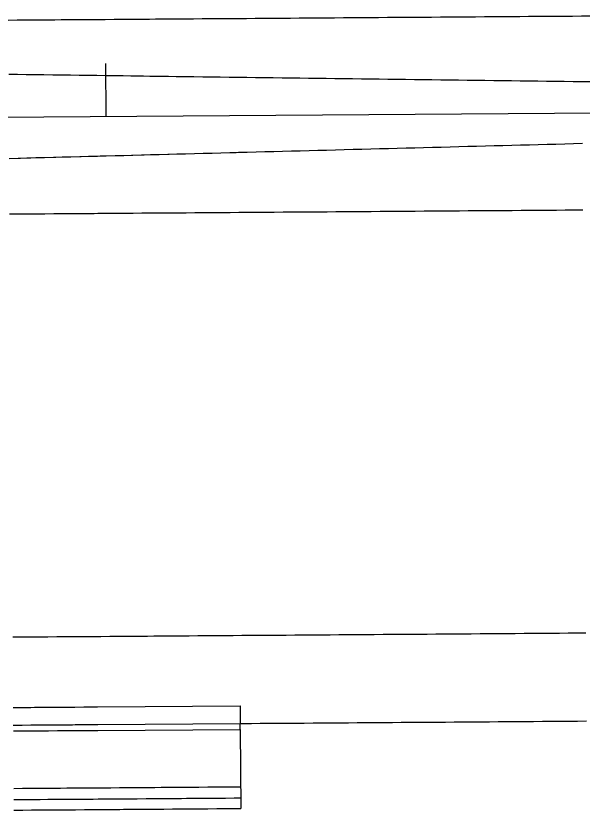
# Model space of a CAD drawing. Extents: x 2145147 to 2158018, y 137519 to 148068.
# Drawn here: x 2154093.7 to 2154157.9, y 142844.3 to 142934.4 of the extents above; entities that cross this region are included whole.
import ezdxf

# ---------------------------------------------------------------- set-up
doc = ezdxf.new("R2010")
doc.units = 0
doc.layers.add('EX_Align_1', color=7, linetype='Continuous')
doc.layers.add('PR_Phasing_Pavement_1', color=7, linetype='Continuous')

msp = doc.modelspace()

# ---------------------------------------------------------------- linework, layer by layer
at = {"layer": 'EX_Align_1'}
msp.add_line((2154003.869, 142922.323), (2154311.85, 142924.526), dxfattribs=at)
msp.add_lwpolyline([(2154103.823, 142929.038), (2154103.866, 142923.039)], dxfattribs=at)
at = {"layer": 'PR_Phasing_Pavement_1'}
msp.add_line((2154119.091, 142853.477), (2154119.156, 142844.499), dxfattribs=at)
for points in [[(2154092.792, 142933.961), (2154093.792, 142933.968), (2154094.792, 142933.975), (2154095.221, 142933.978), (2154095.792, 142933.982), (2154096.649, 142933.989), (2154096.792, 142933.99), (2154097.792, 142933.997), (2154098.078, 142933.999), (2154098.792, 142934.004), (2154099.506, 142934.009), (2154099.792, 142934.011), (2154100.792, 142934.018), (2154100.935, 142934.019), (2154101.792, 142934.025), (2154102.363, 142934.029), (2154102.792, 142934.033), (2154103.792, 142934.04), (2154104.792, 142934.047), (2154105.221, 142934.05), (2154105.792, 142934.054), (2154106.649, 142934.06), (2154106.792, 142934.061), (2154107.792, 142934.068), (2154108.078, 142934.07), (2154108.792, 142934.075), (2154109.506, 142934.081), (2154109.792, 142934.083), (2154110.792, 142934.09), (2154110.935, 142934.091), (2154111.792, 142934.097), (2154112.363, 142934.101), (2154112.792, 142934.104), (2154113.792, 142934.111), (2154114.792, 142934.118), (2154115.792, 142934.126), (2154116.792, 142934.133), (2154117.792, 142934.14), (2154118.792, 142934.147), (2154119.792, 142934.154), (2154120.792, 142934.161), (2154121.792, 142934.168), (2154122.791, 142934.176), (2154123.791, 142934.183), (2154124.791, 142934.19), (2154125.791, 142934.197), (2154126.791, 142934.204), (2154127.791, 142934.211), (2154128.791, 142934.219), (2154129.791, 142934.226), (2154130.791, 142934.233), (2154131.791, 142934.24), (2154132.791, 142934.247), (2154133.791, 142934.254), (2154134.791, 142934.261), (2154135.791, 142934.269), (2154136.791, 142934.276), (2154137.791, 142934.283), (2154138.791, 142934.29), (2154139.791, 142934.297), (2154140.791, 142934.304), (2154141.791, 142934.312), (2154142.791, 142934.319), (2154143.791, 142934.326), (2154144.791, 142934.333), (2154145.791, 142934.34), (2154146.791, 142934.347), (2154147.791, 142934.354), (2154148.791, 142934.362), (2154149.791, 142934.369), (2154150.791, 142934.376), (2154151.791, 142934.383), (2154152.791, 142934.39), (2154153.791, 142934.397), (2154154.791, 142934.404), (2154155.791, 142934.412), (2154156.791, 142934.419), (2154157.791, 142934.426), (2154158.791, 142934.433)], [(2154092.836, 142927.817), (2154093.836, 142927.804), (2154094.836, 142927.791), (2154095.265, 142927.786), (2154095.837, 142927.779), (2154096.694, 142927.768), (2154096.837, 142927.766), (2154097.837, 142927.753), (2154098.123, 142927.749), (2154098.837, 142927.74), (2154099.551, 142927.731), (2154099.837, 142927.727), (2154100.837, 142927.715), (2154100.98, 142927.713), (2154101.837, 142927.702), (2154102.409, 142927.694), (2154102.837, 142927.689), (2154103.837, 142927.676), (2154104.838, 142927.663), (2154105.266, 142927.658), (2154105.838, 142927.65), (2154106.695, 142927.64), (2154106.838, 142927.638), (2154107.838, 142927.625), (2154108.124, 142927.621), (2154108.838, 142927.612), (2154109.552, 142927.603), (2154109.838, 142927.599), (2154110.838, 142927.586), (2154110.981, 142927.585), (2154111.838, 142927.574), (2154112.41, 142927.566), (2154112.839, 142927.561), (2154113.839, 142927.548), (2154114.839, 142927.535), (2154115.839, 142927.522), (2154116.839, 142927.51), (2154117.839, 142927.497), (2154118.839, 142927.484), (2154119.839, 142927.471), (2154120.839, 142927.458), (2154121.84, 142927.446), (2154122.84, 142927.433), (2154123.84, 142927.42), (2154124.84, 142927.407), (2154125.84, 142927.394), (2154126.84, 142927.381), (2154127.84, 142927.369), (2154128.84, 142927.356), (2154129.841, 142927.343), (2154130.841, 142927.33), (2154131.841, 142927.317), (2154132.841, 142927.305), (2154133.841, 142927.292), (2154134.841, 142927.279), (2154135.841, 142927.266), (2154136.841, 142927.253), (2154137.841, 142927.241), (2154138.842, 142927.228), (2154139.842, 142927.215), (2154140.842, 142927.202), (2154141.842, 142927.189), (2154142.842, 142927.176), (2154143.842, 142927.164), (2154144.842, 142927.151), (2154145.842, 142927.138), (2154146.843, 142927.125), (2154147.843, 142927.112), (2154148.843, 142927.1), (2154149.843, 142927.087), (2154150.843, 142927.074), (2154151.843, 142927.061), (2154152.843, 142927.048), (2154153.843, 142927.036), (2154154.843, 142927.023), (2154155.844, 142927.01), (2154156.844, 142926.997), (2154157.844, 142926.984), (2154158.844, 142926.971)], [(2154092.904, 142918.269), (2154093.904, 142918.295), (2154094.174, 142918.302), (2154094.904, 142918.321), (2154095.333, 142918.332), (2154095.904, 142918.347), (2154096.761, 142918.37), (2154096.904, 142918.374), (2154097.904, 142918.4), (2154098.189, 142918.407), (2154098.903, 142918.426), (2154099.618, 142918.445), (2154099.903, 142918.452), (2154100.903, 142918.479), (2154101.046, 142918.482), (2154101.903, 142918.505), (2154102.474, 142918.52), (2154102.903, 142918.531), (2154103.203, 142918.539), (2154103.903, 142918.557), (2154104.902, 142918.584), (2154105.331, 142918.595), (2154105.902, 142918.61), (2154106.759, 142918.632), (2154106.902, 142918.636), (2154107.902, 142918.662), (2154108.188, 142918.67), (2154108.902, 142918.689), (2154109.616, 142918.707), (2154109.902, 142918.715), (2154110.901, 142918.741), (2154111.044, 142918.745), (2154111.901, 142918.767), (2154112.473, 142918.782), (2154112.901, 142918.794), (2154113.901, 142918.82), (2154114.901, 142918.846), (2154115.901, 142918.872), (2154116.9, 142918.899), (2154117.9, 142918.925), (2154118.62, 142918.944), (2154118.63, 142918.944), (2154118.9, 142918.951), (2154119.9, 142918.977), (2154120.9, 142919.004), (2154121.9, 142919.03), (2154122.899, 142919.056), (2154123.899, 142919.082), (2154124.899, 142919.109), (2154125.899, 142919.135), (2154126.899, 142919.161), (2154127.899, 142919.187), (2154128.898, 142919.214), (2154129.898, 142919.24), (2154130.898, 142919.266), (2154131.898, 142919.292), (2154132.898, 142919.319), (2154133.898, 142919.345), (2154134.898, 142919.371), (2154135.897, 142919.397), (2154136.897, 142919.424), (2154137.897, 142919.45), (2154138.897, 142919.476), (2154139.897, 142919.502), (2154140.897, 142919.529), (2154141.896, 142919.555), (2154142.896, 142919.581), (2154143.896, 142919.607), (2154144.896, 142919.634), (2154145.896, 142919.66), (2154146.896, 142919.686), (2154147.895, 142919.712), (2154148.895, 142919.739), (2154149.895, 142919.765), (2154150.895, 142919.791), (2154151.895, 142919.817), (2154152.895, 142919.844), (2154153.894, 142919.87), (2154154.894, 142919.896), (2154155.894, 142919.922), (2154156.894, 142919.949), (2154157.894, 142919.975)], [(2154092.949, 142911.96), (2154093.949, 142911.967), (2154094.949, 142911.975), (2154095.378, 142911.978), (2154095.949, 142911.982), (2154096.806, 142911.988), (2154096.949, 142911.989), (2154097.949, 142911.996), (2154098.235, 142911.998), (2154098.949, 142912.003), (2154099.664, 142912.008), (2154099.949, 142912.01), (2154100.949, 142912.017), (2154101.092, 142912.018), (2154101.949, 142912.025), (2154102.521, 142912.029), (2154102.949, 142912.032), (2154103.949, 142912.039), (2154104.949, 142912.046), (2154105.378, 142912.049), (2154105.949, 142912.053), (2154106.806, 142912.059), (2154106.949, 142912.06), (2154107.949, 142912.068), (2154108.235, 142912.07), (2154108.949, 142912.075), (2154109.663, 142912.08), (2154109.949, 142912.082), (2154110.949, 142912.089), (2154111.092, 142912.09), (2154111.949, 142912.096), (2154112.52, 142912.1), (2154112.949, 142912.103), (2154113.949, 142912.11), (2154114.949, 142912.118), (2154115.949, 142912.125), (2154116.949, 142912.132), (2154117.949, 142912.139), (2154118.949, 142912.146), (2154119.949, 142912.153), (2154120.949, 142912.161), (2154121.949, 142912.168), (2154122.949, 142912.175), (2154123.949, 142912.182), (2154124.949, 142912.189), (2154125.949, 142912.196), (2154126.949, 142912.203), (2154127.949, 142912.211), (2154128.949, 142912.218), (2154129.948, 142912.225), (2154130.948, 142912.232), (2154131.948, 142912.239), (2154132.948, 142912.246), (2154133.948, 142912.254), (2154134.948, 142912.261), (2154135.948, 142912.268), (2154136.948, 142912.275), (2154137.948, 142912.282), (2154138.948, 142912.289), (2154139.948, 142912.296), (2154140.948, 142912.304), (2154141.948, 142912.311), (2154142.948, 142912.318), (2154143.948, 142912.325), (2154144.948, 142912.332), (2154145.948, 142912.339), (2154146.948, 142912.346), (2154147.948, 142912.354), (2154148.948, 142912.361), (2154149.948, 142912.368), (2154150.948, 142912.375), (2154151.948, 142912.382), (2154152.948, 142912.389), (2154153.948, 142912.397), (2154154.948, 142912.404), (2154155.948, 142912.411), (2154156.948, 142912.418), (2154157.948, 142912.425)], [(2154093.293, 142863.961), (2154094.293, 142863.969), (2154095.293, 142863.976), (2154095.721, 142863.979), (2154096.293, 142863.983), (2154097.15, 142863.989), (2154097.293, 142863.99), (2154098.293, 142863.997), (2154098.578, 142863.999), (2154099.293, 142864.004), (2154100.007, 142864.009), (2154100.293, 142864.012), (2154101.293, 142864.019), (2154101.435, 142864.02), (2154102.293, 142864.026), (2154102.864, 142864.03), (2154103.293, 142864.033), (2154104.293, 142864.04), (2154105.292, 142864.047), (2154105.721, 142864.05), (2154106.292, 142864.054), (2154107.15, 142864.061), (2154107.292, 142864.062), (2154108.292, 142864.069), (2154108.578, 142864.071), (2154109.292, 142864.076), (2154110.007, 142864.081), (2154110.292, 142864.083), (2154111.292, 142864.09), (2154111.435, 142864.091), (2154112.292, 142864.097), (2154112.864, 142864.101), (2154113.292, 142864.105), (2154114.292, 142864.112), (2154115.292, 142864.119), (2154116.292, 142864.126), (2154117.292, 142864.133), (2154118.292, 142864.14), (2154119.292, 142864.147), (2154120.292, 142864.155), (2154121.292, 142864.162), (2154122.292, 142864.169), (2154123.292, 142864.176), (2154124.292, 142864.183), (2154125.292, 142864.19), (2154126.292, 142864.198), (2154127.292, 142864.205), (2154128.292, 142864.212), (2154129.292, 142864.219), (2154130.292, 142864.226), (2154131.292, 142864.233), (2154132.292, 142864.24), (2154133.292, 142864.248), (2154134.292, 142864.255), (2154135.292, 142864.262), (2154136.292, 142864.269), (2154137.292, 142864.276), (2154138.292, 142864.283), (2154139.292, 142864.291), (2154140.292, 142864.298), (2154141.292, 142864.305), (2154142.292, 142864.312), (2154143.292, 142864.319), (2154144.291, 142864.326), (2154145.291, 142864.333), (2154146.291, 142864.341), (2154147.291, 142864.348), (2154148.291, 142864.355), (2154149.291, 142864.362), (2154150.291, 142864.369), (2154151.291, 142864.376), (2154152.291, 142864.383), (2154153.291, 142864.391), (2154154.291, 142864.398), (2154155.291, 142864.405), (2154156.291, 142864.412), (2154157.291, 142864.419), (2154158.291, 142864.426)], [(2154093.35, 142855.962), (2154094.35, 142855.969), (2154095.35, 142855.976), (2154095.779, 142855.979), (2154096.35, 142855.983), (2154097.207, 142855.989), (2154097.35, 142855.99), (2154098.347, 142855.997), (2154098.633, 142856), (2154099.35, 142856.005), (2154100.064, 142856.01), (2154100.35, 142856.012), (2154101.35, 142856.019), (2154101.493, 142856.02), (2154102.35, 142856.026), (2154102.921, 142856.03), (2154119.071, 142856.146), (2154119.086, 142854.146)], [(2154119.091, 142853.477), (2154119.086, 142854.146), (2154119.364, 142854.148), (2154120.364, 142854.155), (2154121.364, 142854.162), (2154122.364, 142854.169), (2154123.364, 142854.176), (2154124.364, 142854.183), (2154125.363, 142854.191), (2154126.363, 142854.198), (2154127.363, 142854.205), (2154128.363, 142854.212), (2154129.363, 142854.219), (2154130.363, 142854.226), (2154131.363, 142854.234), (2154132.363, 142854.241), (2154133.363, 142854.248), (2154134.363, 142854.255), (2154135.363, 142854.262), (2154136.363, 142854.269), (2154137.363, 142854.276), (2154138.363, 142854.284), (2154139.363, 142854.291), (2154140.363, 142854.298), (2154141.363, 142854.305), (2154142.363, 142854.312), (2154143.363, 142854.319), (2154144.363, 142854.327), (2154145.363, 142854.334), (2154146.363, 142854.341), (2154147.363, 142854.348), (2154148.363, 142854.355), (2154149.363, 142854.362), (2154150.363, 142854.369), (2154151.363, 142854.377), (2154152.363, 142854.384), (2154153.363, 142854.391), (2154154.363, 142854.398), (2154155.363, 142854.405), (2154156.363, 142854.412), (2154157.363, 142854.42), (2154158.363, 142854.427)], [(2154093.364, 142853.962), (2154094.364, 142853.969), (2154095.364, 142853.976), (2154095.793, 142853.979), (2154096.364, 142853.983), (2154097.221, 142853.989), (2154097.364, 142853.99), (2154098.364, 142853.997), (2154098.65, 142854), (2154099.364, 142854.005), (2154100.078, 142854.01), (2154100.364, 142854.012), (2154101.364, 142854.019), (2154101.507, 142854.02), (2154102.364, 142854.026), (2154102.935, 142854.03), (2154119.086, 142854.146)], [(2154093.369, 142853.295), (2154094.369, 142853.302), (2154095.369, 142853.309), (2154095.798, 142853.312), (2154096.369, 142853.317), (2154097.226, 142853.323), (2154097.369, 142853.324), (2154098.369, 142853.331), (2154098.655, 142853.333), (2154099.369, 142853.338), (2154100.083, 142853.343), (2154100.369, 142853.345), (2154101.369, 142853.352), (2154101.512, 142853.353), (2154102.369, 142853.359), (2154102.94, 142853.364), (2154119.091, 142853.477)], [(2154093.416, 142846.783), (2154094.416, 142846.79), (2154095.416, 142846.797), (2154095.844, 142846.8), (2154096.416, 142846.804), (2154097.273, 142846.81), (2154097.416, 142846.811), (2154098.416, 142846.818), (2154098.701, 142846.82), (2154099.416, 142846.825), (2154100.13, 142846.831), (2154100.415, 142846.833), (2154101.415, 142846.84), (2154101.558, 142846.841), (2154102.415, 142846.847), (2154102.987, 142846.851), (2154103.415, 142846.854), (2154104.415, 142846.861), (2154105.415, 142846.868), (2154105.844, 142846.871), (2154106.415, 142846.876), (2154107.272, 142846.882), (2154107.415, 142846.883), (2154108.415, 142846.89), (2154108.701, 142846.892), (2154109.415, 142846.897), (2154110.13, 142846.902), (2154110.415, 142846.904), (2154111.415, 142846.911), (2154111.558, 142846.912), (2154112.415, 142846.918), (2154112.987, 142846.923), (2154113.415, 142846.926), (2154114.415, 142846.933), (2154115.415, 142846.94), (2154116.415, 142846.947), (2154117.415, 142846.954), (2154118.415, 142846.961), (2154119.138, 142846.967)], [(2154093.425, 142845.512), (2154094.425, 142845.519), (2154095.425, 142845.526), (2154095.853, 142845.529), (2154096.425, 142845.533), (2154097.282, 142845.539), (2154097.425, 142845.54), (2154098.425, 142845.548), (2154098.71, 142845.55), (2154099.425, 142845.555), (2154100.139, 142845.56), (2154100.425, 142845.562), (2154101.425, 142845.569), (2154101.567, 142845.57), (2154102.425, 142845.576), (2154102.996, 142845.58), (2154103.424, 142845.583), (2154104.424, 142845.59), (2154105.424, 142845.598), (2154105.853, 142845.601), (2154106.424, 142845.605), (2154107.282, 142845.611), (2154107.424, 142845.612), (2154108.424, 142845.619), (2154108.71, 142845.621), (2154109.424, 142845.626), (2154110.139, 142845.631), (2154110.424, 142845.633), (2154111.424, 142845.64), (2154111.567, 142845.642), (2154112.424, 142845.648), (2154112.996, 142845.652), (2154113.424, 142845.655), (2154114.424, 142845.662), (2154115.424, 142845.669), (2154116.424, 142845.676), (2154117.424, 142845.683), (2154118.424, 142845.691), (2154119.147, 142845.696)], [(2154093.433, 142844.315), (2154094.433, 142844.322), (2154095.433, 142844.329), (2154095.862, 142844.332), (2154096.433, 142844.337), (2154097.29, 142844.343), (2154097.433, 142844.344), (2154098.433, 142844.351), (2154098.719, 142844.353), (2154099.433, 142844.358), (2154100.147, 142844.363), (2154100.433, 142844.365), (2154101.433, 142844.372), (2154101.576, 142844.373), (2154102.433, 142844.379), (2154103.004, 142844.384), (2154103.433, 142844.387), (2154104.433, 142844.394), (2154105.433, 142844.401), (2154105.862, 142844.404), (2154106.433, 142844.408), (2154107.29, 142844.414), (2154107.433, 142844.415), (2154108.433, 142844.422), (2154108.719, 142844.424), (2154109.433, 142844.43), (2154110.147, 142844.435), (2154110.433, 142844.437), (2154111.433, 142844.444), (2154111.576, 142844.445), (2154112.433, 142844.451), (2154113.004, 142844.455), (2154113.433, 142844.458), (2154114.433, 142844.465), (2154115.433, 142844.472), (2154116.433, 142844.48), (2154117.433, 142844.487), (2154118.433, 142844.494), (2154119.156, 142844.499)]]:
    msp.add_lwpolyline(points, dxfattribs=at)

doc.saveas('drawing.dxf')
